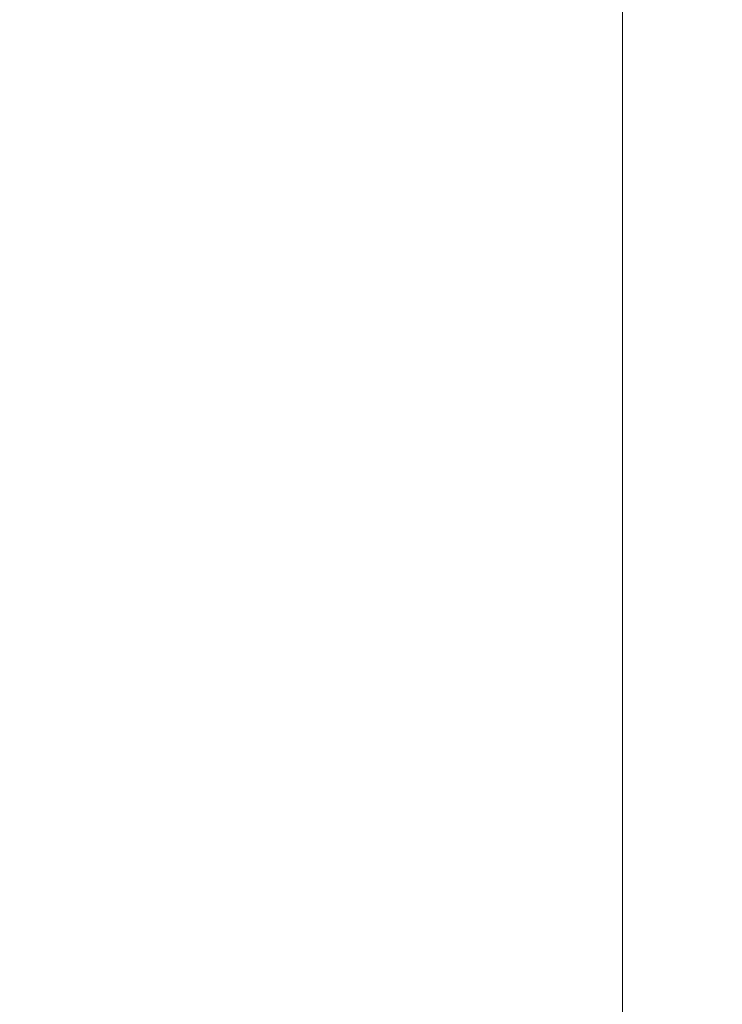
# Model space of a CAD drawing. Header units: millimetres. Extents: x -1970 to 61924, y -58230 to 6847.
# Tile 663 of 925: x 24708 to 25025, y 406 to 851. Entities that reach past the tile are written whole.
import ezdxf

# ---------------------------------------------------------------- set-up
doc = ezdxf.new("R2010")
doc.units = ezdxf.units.MM
doc.layers.add('COTAS_P', color=1, linetype='Continuous', lineweight=0)
doc.dimstyles.new('R19_100', dxfattribs={"dimtxt": 250, "dimasz": 150, "dimexe": 150, "dimexo": 80, "dimgap": 100, "dimtad": 1, "dimtih": 1, "dimtoh": 1, "dimdsep": 46, "dimcen": 0.09, "dimadec": 0, "dimazin": 0, "dimtfac": 1, "dimtdec": 4, "dimtofl": 0, "dimtmove": 0, "dimatfit": 3, "dimfxl": 1, "dimtolj": 1, "dimtzin": 0, "dimarcsym": 0})

# ---------------------------------------------------------------- blocks, each defined once
blk = doc.blocks.new('DIM_R26_6')
at = {"layer": 'COTAS_P'}
for p, q in [((24580.07, 3250), (24980.07, 3250)), ((24980.07, 3250), (24935.07, 3100)), ((24980.07, 0), (24980.07, 3250)), ((24980.07, 3250), (25025.07, 3100)), ((24980.07, 0), (24935.07, 150)), ((24980.07, 0), (25025.07, 150)), ((24580.07, 0), (24980.07, 0))]:
    blk.add_line(p, q, dxfattribs=at)
blk.add_text('3250 P', height=250, rotation=90, dxfattribs=at).set_placement((24880.07, 1625))

msp = doc.modelspace()

# ---------------------------------------------------------------- dimensions: what is measured, and where the dimension line sits
at = {"layer": 'COTAS_P'}
dim = msp.add_aligned_dim(p1=(24580.067, 0), p2=(24580.067, 3250), distance=-400, text='<> P', dimstyle='R19_100', dxfattribs=at)
dim.commit()
dim.dimension.update_dxf_attribs({"geometry": 'DIM_R26_6', "text_midpoint": (24980.067, 1625)})

doc.saveas('drawing.dxf')
